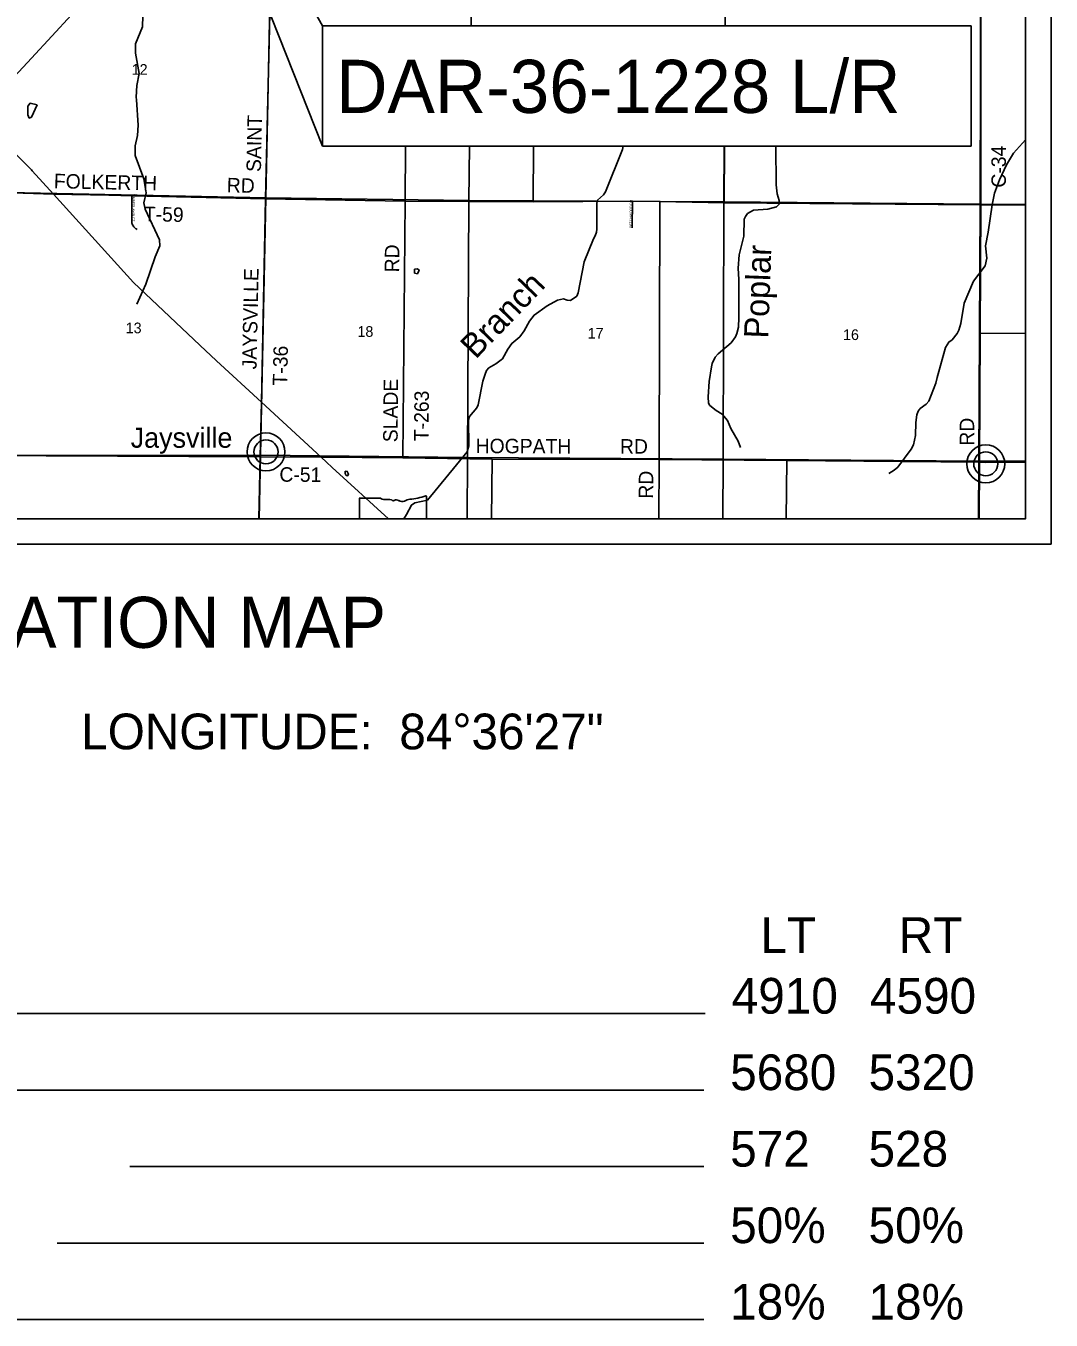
# Model space of a CAD drawing. Extents: x 0 to 1391, y -24 to 440.
# Drawn here: x 99.5 to 180, y 219.2 to 320.7 of the extents above; entities that cross this region are included whole.
import ezdxf

# ---------------------------------------------------------------- set-up
doc = ezdxf.new("R2010")
doc.units = 0
for name, color, linetype in [('GM_X_County_Road', 7, 'Continuous'), ('GM_X_County_Road_Text', 7, 'Continuous'), ('GM_X_Minor_Lake', 7, 'Continuous'), ('GM_X_Minor_River', 7, 'Continuous'), ('GM_X_Minor_River_Text', 7, 'Continuous'), ('GM_X_Section', 7, 'Continuous'), ('GM_X_Section_Text', 7, 'Continuous'), ('GM_X_State_Route', 7, 'Continuous'), ('GM_X_State_Shield', 7, 'Continuous'), ('GM_X_Township', 7, 'Continuous'), ('GM_X_Township_Road', 7, 'Continuous'), ('GM_X_Township_Road_Text', 7, 'Continuous'), ('GM_X_Township_Subdivision', 7, 'Continuous'), ('GM_X_Township_Subdivision_Text', 7, 'Continuous'), ('GM_X_Unincorporated', 7, 'Continuous'), ('GM_X_Unincorporated_Location', 7, 'Continuous'), ('GM_X_Unincorporated_Text', 7, 'Continuous'), ('GM_X_US_Route', 7, 'Continuous'), ('SH_Data', 7, 'Continuous'), ('SH_Text', 7, 'Continuous')]:
    doc.layers.add(name, color=color, linetype=linetype)

msp = doc.modelspace()

# ---------------------------------------------------------------- linework, layer by layer
at = {"layer": 'GM_X_County_Road'}
for points in [[(174.36, 282), (174.38, 286.45), (174.43, 296.56), (174.47, 306.62), (174.47, 323.04)], [(117.81, 282), (117.91, 286.87), (118.02, 291.15)], [(84.3, 287.01), (117.91, 286.87)], [(117.91, 286.87), (122.7, 286.84)], [(122.7, 286.84), (129.13, 286.78), (136.14, 286.67), (149.23, 286.64), (159.25, 286.56), (174.38, 286.45), (178, 286.44)]]:
    msp.add_lwpolyline(points, dxfattribs=at)
at = {"layer": 'GM_X_Minor_Lake'}
for points in [[(100.43, 314.47), (99.86, 314.59), (99.7, 314.37), (99.7, 313.68)], [(99.7, 313.68), (99.8, 313.43), (99.97, 313.49), (100.43, 314.47)], [(130.03, 301.27), (130.27, 301.22), (130.39, 301.5), (130.26, 301.6)], [(130.26, 301.6), (130.04, 301.57), (130.03, 301.27)], [(124.6, 285.74), (124.59, 285.56), (124.67, 285.4)], [(124.67, 285.4), (124.78, 285.38), (124.86, 285.51), (124.76, 285.71), (124.6, 285.74)]]:
    msp.add_lwpolyline(points, dxfattribs=at)
at = {"layer": 'GM_X_Minor_River'}
msp.add_line((158.4, 311.23), (158.41, 308.19), dxfattribs=at)
for points in [[(109.48, 331.17), (109.46, 327.56), (108.89, 327.45), (108.69, 320.58)], [(108.69, 320.58), (108.13, 319.25), (108.14, 318.53), (108.42, 316.93), (108.24, 315.98), (108.2, 315.06), (108.21, 314.86), (108.34, 312.87), (108.3, 312.07), (108.1, 311.26), (108.11, 310.5), (108.78, 308.67), (108.97, 307.56), (108.8, 306.77), (108.91, 306.29), (110.02, 303.87), (110.05, 303.42), (109.69, 302.54), (108.95, 300.41), (108.24, 298.82)], [(178, 311.73), (177.04, 310.68), (176.49, 309.75), (175.95, 308.59), (175.55, 307.55), (175.37, 306.61), (175.07, 304.47), (174.86, 303.42), (174.96, 302.45)], [(146.41, 311.23), (146.35, 310.97), (145.03, 307.65), (144.87, 307.41), (144.4, 307), (144.34, 306.76), (144.35, 304.71), (144.33, 304.47), (144.21, 304.2), (144.09, 303.95), (143.35, 302.16), (142.87, 299.71), (142.77, 299.46), (142.29, 299.13), (142.03, 299.14), (141.74, 299.25), (141.25, 299.15), (140.45, 298.7), (139.42, 297.97), (139.06, 297.49), (138.64, 296.75), (138.29, 296.26), (137.67, 295.75), (137.35, 295.31), (136.93, 294.55), (136.42, 294.14), (135.87, 293.85), (135.68, 293.62), (135.57, 293.35), (135.39, 292.8), (135.02, 290.94), (134.93, 290.71), (134.36, 290.03), (134.28, 289.77), (134.31, 287.72), (134.17, 287.24), (131.05, 283.47), (130.05, 283.25), (129.8, 283.07), (129.42, 282.34), (129.19, 282)], [(158.41, 308.19), (158.5, 307.48), (158.65, 306.96), (158.66, 306.68), (158.45, 306.46), (157.76, 306.27), (156.64, 306.2), (156.17, 305.93), (156, 305.72), (155.91, 305.49), (155.87, 304.16), (155.52, 302.69), (155.44, 301.66), (155.5, 300.77), (155.49, 297.79), (155.47, 297.03), (155.33, 296.53), (155.23, 296.28), (154.88, 295.79), (153.87, 294.94), (153.64, 294.68), (153.39, 294.18), (153.34, 293.93), (153.15, 292.78), (153.08, 291.56), (153.12, 291.08), (153.21, 290.89), (153.71, 290.5), (154.17, 290.2), (154.6, 289.7), (154.86, 289.08), (155.45, 288.09), (155.63, 287.6)], [(174.96, 302.45), (174.81, 301.85), (173.9, 300.64), (173.17, 298.91), (172.9, 297.32), (172.76, 296.8), (172.63, 296.53), (172.23, 296.04), (171.98, 295.86), (171.72, 295.44), (171.05, 293.08), (170.94, 292.64), (170.39, 291.22), (170.2, 290.98), (169.73, 290.64), (169.56, 290.44), (169.46, 290.16), (169.39, 289.56), (169.35, 288.52), (169.19, 287.8), (169.02, 287.45), (167.96, 286.05), (167.69, 285.81), (167.48, 285.69), (167.27, 285.56)]]:
    msp.add_lwpolyline(points, dxfattribs=at)
at = {"layer": 'GM_X_Section'}
for p, q in [((178, 306.65), (178, 326.85)), ((178, 286.51), (178, 306.65)), ((97.49, 282), (117.84, 282)), ((117.84, 282), (134.16, 282)), ((134.16, 282), (154.23, 282)), ((154.23, 282), (174.31, 282))]:
    msp.add_line(p, q, dxfattribs=at)
for points in [[(98.65, 327.86), (118.78, 327.43), (118.78, 327.3), (118.36, 307.17), (98.17, 307.59)], [(118.36, 307.17), (117.95, 286.98), (97.54, 286.97), (98.17, 307.59)], [(118.36, 307.17), (134.3, 306.97), (134.2, 286.81), (117.95, 286.98)], [(134.3, 306.97), (154.3, 306.85), (154.27, 286.67), (134.2, 286.81)], [(154.3, 306.85), (174.42, 306.68), (174.33, 286.52), (154.27, 286.67)]]:
    msp.add_lwpolyline(points, close=True, dxfattribs=at)
for points in [[(134.36, 311.23), (134.3, 306.97), (118.36, 307.17), (118.78, 327.3), (134.55, 327.16), (134.47, 320.66)], [(154.41, 320.66), (154.46, 326.99), (174.49, 326.88), (174.42, 306.68), (154.3, 306.85), (154.34, 311.23)], [(178, 326.85), (174.49, 326.88), (174.42, 306.68), (178, 306.65)], [(154.34, 311.23), (154.3, 306.85), (134.3, 306.97), (134.36, 311.23)], [(178, 306.65), (174.42, 306.68), (174.33, 286.52), (178, 286.51)], [(117.84, 282), (117.95, 286.98), (97.54, 286.97), (97.49, 282)], [(134.16, 282), (134.2, 286.81), (117.95, 286.98), (117.84, 282)], [(154.23, 282), (154.27, 286.67), (134.2, 286.81), (134.16, 282)], [(174.31, 282), (174.33, 286.52), (154.27, 286.67), (154.23, 282)], [(178, 286.51), (174.33, 286.52), (174.31, 282)], [(174.31, 282), (178, 282), (178, 286.51)]]:
    msp.add_lwpolyline(points, dxfattribs=at)
at = {"layer": 'GM_X_State_Route'}
for points in [[(100.03, 309.29), (99.97, 309.36), (99.69, 309.66), (98.59, 310.75)], [(114.03, 294.83), (113.67, 295.16), (107.99, 300.54), (101.69, 307.47), (100.03, 309.29)], [(122.7, 286.84), (118.02, 291.15), (114.5, 294.4), (114.03, 294.83)], [(123.14, 286.43), (122.7, 286.84)], [(128, 282), (123.58, 286.03), (123.14, 286.43)]]:
    msp.add_lwpolyline(points, dxfattribs=at)
at = {"layer": 'GM_X_State_Shield'}
for p, q in [((125.77, 283.63), (125.77, 283.63)), ((130.99, 282), (130.99, 283.73)), ((130.99, 283.73), (130.99, 283.73)), ((125.72, 282), (130.99, 282))]:
    msp.add_line(p, q, dxfattribs=at)
for points in [[(125.72, 283.57), (125.72, 283.57), (125.72, 282)], [(127.31, 283.63), (127.31, 283.63), (125.77, 283.63)]]:
    msp.add_lwpolyline(points, dxfattribs=at)
for centre, radius, start, end in [((125.78, 283.57), 0.0611, 98.1301, 188.1301), ((127.68, 284.1), 0.593, 231.6195, 271.1119), ((127.88, 281.39), 2.13, 80.4867, 94.9883), ((128.36, 283.59), 0.171, 219.7921, 297.1024), ((128.61, 283.13), 0.355, 54.4667, 119.1411), ((129.07, 283.77), 0.428, 233.8562, 294.8282), ((129.83, 282.41), 1.13, 97.3462, 120.7689), ((129.11, 289.09), 5.59, 275.8445, 288.9065), ((130.93, 283.74), 0.0587, 351.8621, 97.738)]:
    msp.add_arc(centre, radius, start, end, dxfattribs=at)
at = {"layer": 'GM_X_Township'}
for points in [[(42, 418), (42, 309.03), (62.65, 308.52), (86.5, 307.93), (87.11, 307.92), (88.28, 307.89), (90.61, 307.83), (101.69, 307.47), (106.1, 307.37), (107.84, 307.33), (118.35, 307.09), (129.3, 306.91), (139.34, 306.87), (147.15, 306.91), (149.29, 306.89), (154.34, 306.79), (154.36, 311.23)], [(154.36, 311.23), (154.34, 306.79), (149.29, 306.89), (147.15, 306.91), (139.34, 306.87), (129.3, 306.91), (118.35, 307.09), (118.02, 291.15), (117.91, 286.87), (117.81, 282), (178, 282), (178, 346.44), (174.84, 346.46), (160.21, 346.53), (157.91, 346.54), (154.54, 346.57), (154.53, 344.75), (154.5, 342.76), (154.47, 330.42), (154.41, 320.66)], [(42, 309.03), (42, 282), (117.81, 282)], [(117.81, 282), (117.91, 286.87), (118.02, 291.15), (118.35, 307.09), (107.84, 307.33), (106.1, 307.37), (101.69, 307.47), (90.61, 307.83), (88.68, 307.88), (88.28, 307.89), (87.11, 307.92), (86.5, 307.93), (62.65, 308.52), (42, 309.03)]]:
    msp.add_lwpolyline(points, dxfattribs=at)
at = {"layer": 'GM_X_Township_Road'}
for p, q in [((129.3, 306.91), (129.34, 311.23)), ((139.34, 306.87), (139.37, 311.23)), ((154.34, 306.79), (154.35, 311.23))]:
    msp.add_line(p, q, dxfattribs=at)
for points in [[(118.35, 307.09), (118.81, 327.26)], [(101.69, 307.47), (106.05, 307.37)], [(106.05, 307.37), (106.1, 307.37), (107.84, 307.33), (118.35, 307.09)], [(118.02, 291.15), (118.35, 307.09)], [(118.35, 307.09), (129.3, 306.91), (139.34, 306.87)], [(129.13, 286.78), (129.3, 306.91)], [(139.34, 306.87), (147.15, 306.91), (149.29, 306.89), (154.34, 306.79)], [(149.2, 282), (149.23, 286.64), (149.29, 306.89)], [(154.34, 306.79), (174.47, 306.62), (178, 306.6)], [(174.43, 296.56), (178, 296.54)], [(136.09, 282), (136.14, 286.67)], [(159.21, 282), (159.25, 286.56)]]:
    msp.add_lwpolyline(points, dxfattribs=at)
at = {"layer": 'GM_X_Township_Subdivision'}
for points in [[(108.28, 304.68), (108.19, 304.73), (108.16, 304.75), (108.1, 304.8), (108.05, 304.84), (108, 304.9), (107.95, 304.98), (107.92, 305.02), (107.9, 305.06), (107.88, 305.12), (107.86, 305.17), (107.85, 305.23), (107.84, 305.28), (107.84, 305.31), (107.84, 305.37), (107.84, 305.42), (107.84, 307.33)], [(147.11, 304.81), (147.15, 306.91)]]:
    msp.add_lwpolyline(points, dxfattribs=at)
at = {"layer": 'GM_X_Unincorporated'}
for centre, radius in [((118.38, 287.25), 1.49), ((118.38, 287.25), 0.943), ((174.87, 286.31), 1.49), ((174.87, 286.31), 0.943)]:
    msp.add_circle(centre, radius, dxfattribs=at)
at = {"layer": 'GM_X_Unincorporated_Location'}
for p, q in [((118.38, 287.25), (118.38, 287.25)), ((174.87, 286.31), (174.87, 286.31))]:
    msp.add_line(p, q, dxfattribs=at)
at = {"layer": 'GM_X_US_Route'}
msp.add_lwpolyline([(95.79, 313.62), (96.18, 314.01), (97.97, 315.96), (98.64, 316.69), (99.97, 318.12), (101.56, 319.86), (103.11, 321.52), (103.95, 322.43), (105.18, 323.8), (106.35, 325.43), (106.84, 326.19), (107.51, 327.4), (107.52, 327.42)], dxfattribs=at)
at = {"layer": 'SH_Data'}
for p, q in [((180, 420), (180, 280)), ((178, 418), (178, 282)), ((42, 282), (178, 282)), ((40, 280), (180, 280)), ((152.85, 243.19), (83.87, 243.19)), ((152.74, 237.19), (93.18, 237.19)), ((152.74, 231.19), (107.7, 231.19)), ((152.74, 225.19), (101.98, 225.19)), ((152.74, 219.19), (90.52, 219.19))]:
    msp.add_line(p, q, dxfattribs=at)
at = {"layer": 'SH_Text'}
for points in [[(110.26, 342.92), (122.82, 320.66), (122.82, 311.23)], [(122.82, 320.66), (173.72, 320.66), (173.72, 311.23), (122.82, 311.23)]]:
    msp.add_lwpolyline(points, close=True, dxfattribs=at)

# ---------------------------------------------------------------- texts
at = {"layer": 'GM_X_County_Road_Text'}
for s, rotation, p in [('C-34', 90, (176.45, 307.97)), ('RD', 90, (173.96, 287.73)), ('HOGPATH', 359.714, (134.83, 287.15)), ('RD', 0, (146.16, 287.11)), ('C-51', 359.6571, (119.43, 284.91))]:
    msp.add_text(s, height=1.136, rotation=rotation, dxfattribs=at).set_placement(p)
at = {"layer": 'GM_X_Minor_River_Text'}
for s, rotation, p in [('Poplar', 87.9743, (157.79, 296.12)), ('Branch', 46.0224, (134.83, 294.46))]:
    msp.add_text(s, height=1.896, rotation=rotation, dxfattribs=at).set_placement(p)
at = {"layer": 'GM_X_Section_Text'}
for s, p in [('12', (107.84, 316.82)), ('13', (107.37, 296.55)), ('18', (125.56, 296.27)), ('17', (143.63, 296.13)), ('16', (163.67, 296.02))]:
    msp.add_text(s, height=0.837, rotation=0, dxfattribs=at).set_placement(p)
at = {"layer": 'GM_X_Township_Road_Text'}
for s, rotation, p in [('SAINT', 88.8308, (117.98, 309.19)), ('FOLKERTH', 358.6861, (101.72, 307.93)), ('RD', 358.5194, (115.29, 307.61)), ('T-59', 358.585, (108.78, 305.35)), ('RD', 89.5054, (128.83, 301.32)), ('JAYSVILLE', 88.8282, (117.64, 293.71)), ('T-36', 88.742, (120.04, 292.44)), ('SLADE', 89.5738, (128.71, 288)), ('T-263', 89.4381, (131.13, 288.08)), ('RD', 89.5063, (148.76, 283.57))]:
    msp.add_text(s, height=1.136, rotation=rotation, dxfattribs=at).set_placement(p)
at = {"layer": 'GM_X_Township_Subdivision_Text'}
for s, rotation, p in [('TIMBERLAWN CT', 270, (107.88, 307.48)), ('BEECHWOOD DR', 88.9683, (147.09, 304.83))]:
    msp.add_text(s, height=0.1894, rotation=rotation, dxfattribs=at).set_placement(p)
at = {"layer": 'GM_X_Unincorporated_Text'}
msp.add_text('Jaysville', height=1.58, rotation=0, dxfattribs=at).set_placement((107.76, 287.57))
at = {"layer": 'SH_Text'}
for s, height, p in [('DAR-36-1228 L/R', 4.1667, (123.89, 313.83)), ('LOCATION MAP', 4, (87.38, 271.88)), ('LATITUDE:  40°05\'20"     LONGITUDE:  84°36\'27"', 2.8, (61.42, 263.92)), ('LT', 2.8, (157.19, 247.95)), ('RT', 2.8, (168.04, 247.95)), ('4910', 2.8, (154.93, 243.19)), ('4590', 2.8, (165.78, 243.19)), ('5680', 2.8, (154.81, 237.19)), ('5320', 2.8, (165.67, 237.19)), ('572', 2.8, (154.81, 231.19)), ('528', 2.8, (165.67, 231.19)), ('50%', 2.8, (154.81, 225.19)), ('50%', 2.8, (165.67, 225.19)), ('18%', 2.8, (154.81, 219.19)), ('18%', 2.8, (165.67, 219.19))]:
    msp.add_text(s, height=height, dxfattribs=at).set_placement(p)

doc.saveas('drawing.dxf')
